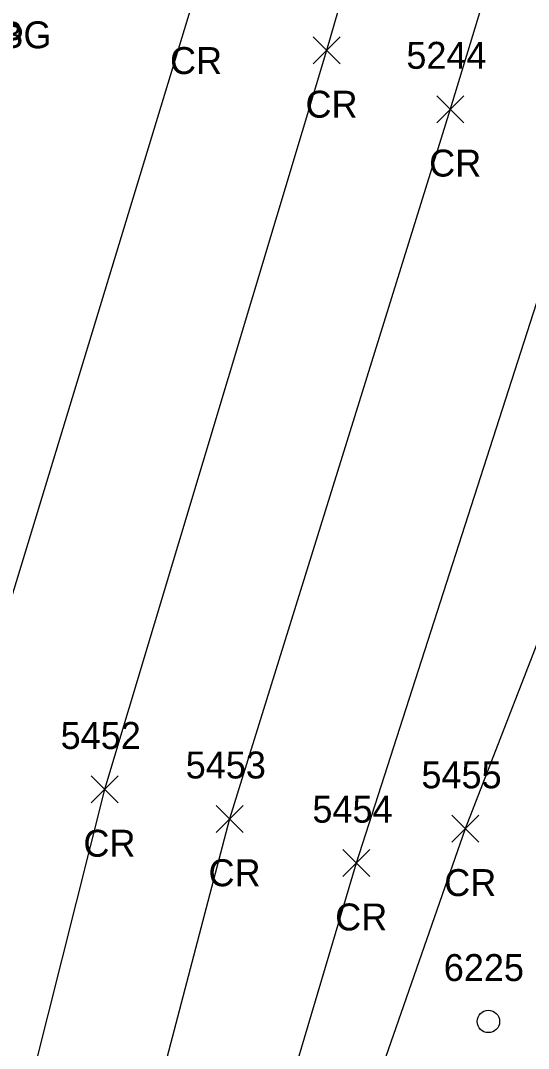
# Model space of a CAD drawing. Extents: x 1462089 to 1464015, y 730534 to 736144.
# Drawn here: x 1462506.6 to 1462544.3, y 731119.2 to 731195.5 of the extents above; entities that cross this region are included whole.
import ezdxf

# ---------------------------------------------------------------- set-up
doc = ezdxf.new("R2010")
doc.units = 0
for name, color, linetype in [('P_A', 7, 'Continuous'), ('P_I', 7, 'Continuous'), ('P_TIC', 7, 'Continuous'), ('PRC', 7, 'Continuous'), ('R_A', 7, 'Continuous'), ('U_I', 7, 'Continuous'), ('USMH', 7, 'Continuous')]:
    doc.layers.add(name, color=color, linetype=linetype)

msp = doc.modelspace()

# ---------------------------------------------------------------- linework, layer by layer
at = {"layer": 'P_TIC'}
for points in [[(1462528.312, 731192.323), (1462530.312, 731194.323)], [(1462530.312, 731192.323), (1462528.312, 731194.323)], [(1462537.489, 731187.953), (1462539.489, 731189.953)], [(1462539.489, 731187.953), (1462537.489, 731189.953)], [(1462511.831, 731137.457), (1462513.831, 731139.457)], [(1462513.831, 731137.457), (1462511.831, 731139.457)], [(1462521.114, 731135.266), (1462523.114, 731137.266)], [(1462523.114, 731135.266), (1462521.114, 731137.266)], [(1462538.605, 731134.536), (1462540.605, 731136.536)], [(1462540.605, 731134.536), (1462538.605, 731136.536)], [(1462530.515, 731131.984), (1462532.515, 731133.984)], [(1462532.515, 731131.984), (1462530.515, 731133.984)]]:
    msp.add_lwpolyline(points, dxfattribs=at)
at = {"layer": 'PRC'}
for points in [[(1462748.947, 731961.516), (1462736.508, 731921.312), (1462728.403, 731886.375), (1462719.051, 731858.42), (1462705.389, 731810.89), (1462700.841, 731800.166), (1462687.609, 731751.705), (1462676.23, 731715.789), (1462662.619, 731667.958), (1462651.175, 731633.325), (1462639.174, 731589.059), (1462623.338, 731538.877), (1462607.5, 731490.665), (1462593.428, 731442.927), (1462581.597, 731409.026), (1462569.166, 731365.289), (1462553.746, 731313.655), (1462535.681, 731254.443), (1462519.258, 731196.564), (1462502.241, 731140.649), (1462491.591, 731093.412)], [(1462761.024, 731958.42), (1462747.813, 731917.011), (1462738.765, 731883.168), (1462729.105, 731854.955), (1462715.075, 731806.479), (1462712.125, 731796.984), (1462698.106, 731749.334), (1462686.279, 731711.956), (1462673.041, 731665.233), (1462661.991, 731629.565), (1462648.473, 731585.76), (1462633.362, 731535.924), (1462617.816, 731486.899), (1462603.279, 731439.323), (1462592.214, 731404.808), (1462578.747, 731359.841), (1462563.848, 731311.635), (1462546.163, 731252.054), (1462529.312, 731193.323), (1462512.831, 731138.457), (1462500.459, 731089.177), (1462489.909, 731049.965), (1462473.447, 730997.549), (1462460.794, 730938.782)], [(1462772.409, 731954.341), (1462759.38, 731913.09), (1462748.704, 731879.949), (1462739.419, 731851.907), (1462725.154, 731803.681), (1462721.859, 731793.607), (1462708.095, 731747.058), (1462696.469, 731709.224), (1462683.597, 731662.381), (1462671.409, 731625.303), (1462657.416, 731580.811), (1462643.06, 731532.942), (1462627.441, 731482.735), (1462613.373, 731434.899), (1462602.355, 731399.644), (1462589.569, 731355.865), (1462573.754, 731306.683), (1462555.884, 731246.428), (1462538.489, 731188.953), (1462522.114, 731136.266), (1462509.014, 731086.504)], [(1462782.015, 731950.466), (1462768.89, 731909.836), (1462760.031, 731877.27), (1462749.824, 731847.721), (1462735.793, 731799.645), (1462732.293, 731789.156), (1462718.713, 731743.615), (1462707.108, 731705.526), (1462694.32, 731660.71), (1462680.69, 731618.482), (1462665.703, 731575.678), (1462653.408, 731528.208), (1462637.717, 731478.421), (1462624.246, 731431.842), (1462612.569, 731394.542), (1462600.922, 731353.761), (1462584.46, 731303.134), (1462565.785, 731242.263), (1462548.642, 731186.301), (1462531.515, 731132.984), (1462517.28, 731085.282)], [(1462793.023, 731947.647), (1462779.179, 731905.946), (1462772.135, 731874.551), (1462759.588, 731843.402), (1462745.797, 731796.521), (1462742.091, 731785.853), (1462729.199, 731739.315), (1462722.155, 731715.561), (1462711.035, 731679.919), (1462704.897, 731658.033), (1462690.283, 731612.577), (1462677.1, 731571.216), (1462663.072, 731525.56), (1462648.796, 731477.498), (1462634.522, 731430.676), (1462623.138, 731390.715), (1462610.921, 731351.233), (1462594.7, 731298.487), (1462575.733, 731238.978), (1462558.596, 731184.663), (1462539.605, 731135.536), (1462521.539, 731083.728), (1462509.353, 731045.029)]]:
    msp.add_lwpolyline(points, dxfattribs=at)
at = {"layer": 'USMH'}
for p, q in [((1462541.314, 731121.228), (1462541.314, 731121.228)), ((1462542.147, 731121.228), (1462542.147, 731121.228))]:
    msp.add_line(p, q, dxfattribs=at)
msp.add_circle((1462541.314, 731121.228), 0.833, dxfattribs=at)

# ---------------------------------------------------------------- texts
at = {"layer": 'P_A'}
for s, p in [('RDP', (1462501.2, 731193.272)), ('CR', (1462517.691, 731191.564)), ('CR', (1462527.745, 731188.323)), ('CR', (1462536.922, 731183.953)), ('CR', (1462511.264, 731133.457)), ('CR', (1462520.547, 731131.266)), ('CR', (1462538.038, 731130.536)), ('CR', (1462529.948, 731127.984))]:
    msp.add_text(s, height=2, dxfattribs=at).set_placement(p)
at = {"layer": 'P_I'}
for s, p in [('5244', (1462535.229, 731191.953)), ('5452', (1462509.572, 731141.457)), ('5453', (1462518.854, 731139.266)), ('5455', (1462536.345, 731138.536)), ('5454', (1462528.255, 731135.984))]:
    msp.add_text(s, height=2, dxfattribs=at).set_placement(p)
at = {"layer": 'R_A'}
msp.add_text('CURBG', height=2, dxfattribs=at).set_placement((1462499.236, 731193.475))
at = {"layer": 'U_I'}
msp.add_text('6225', height=2, dxfattribs=at).set_placement((1462538.007, 731124.228))

doc.saveas('drawing.dxf')
